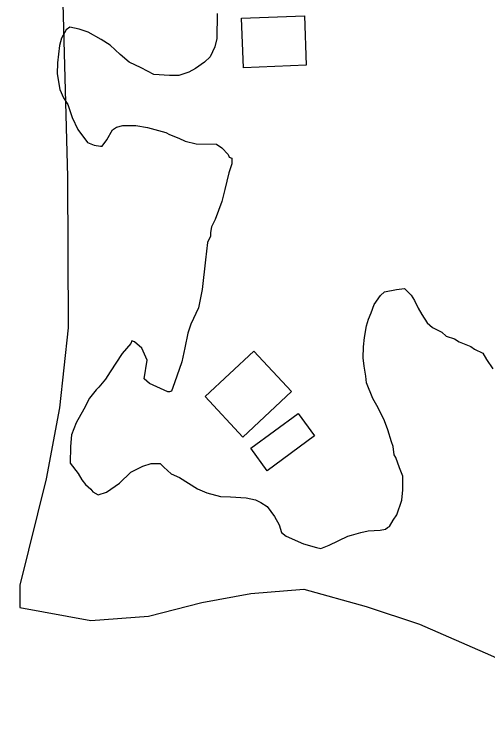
# Model space of a CAD drawing. Extents: x 3355677 to 3393573, y 612928 to 638357.
# Drawn here: x 3383066 to 3383630, y 634008 to 634853 of the extents above; entities that cross this region are included whole.
import ezdxf

# ---------------------------------------------------------------- set-up
doc = ezdxf.new("R2010")
doc.units = 0
for name, color, linetype in [('V-BLDG-OTLN', 7, 'Continuous'), ('V-ROAD-CNTR', 7, 'Continuous'), ('V-SITE-VEGE', 7, 'Continuous'), ('V-TOPO-SHOR', 7, 'Continuous')]:
    doc.layers.add(name, color=color, linetype=linetype)

msp = doc.modelspace()

# ---------------------------------------------------------------- linework, layer by layer
at = {"layer": 'V-BLDG-OTLN'}
for points in [[(3383336.8, 634848.52), (3383411.77, 634851.45), (3383414.08, 634792.6), (3383339.11, 634789.67)], [(3383293.33, 634397.57), (3383351.46, 634451.88), (3383396.46, 634403.72), (3383338.33, 634349.41)], [(3383347.82, 634335.99), (3383404.39, 634377.48), (3383424.06, 634350.66), (3383367.49, 634309.18)]]:
    msp.add_lwpolyline(points, close=True, dxfattribs=at)
at = {"layer": 'V-ROAD-CNTR'}
msp.add_spline([(3382717.85, 631509.32), (3382683.05, 631774.75), (3382645.56, 632061.09), (3382613.38, 632280.68), (3382606.98, 632336.87), (3382604.42, 632398.68), (3382603.42, 632508.66), (3382612.33, 632627.65), (3382654.47, 632927.47), (3382669.45, 633023.95), (3382682.59, 633148.77), (3382689, 633232.01), (3382692.87, 633407.45), (3382698.94, 633498.46), (3382707.2, 633527.46), (3382719.21, 633555.06), (3382736.71, 633581.74), (3382777.87, 633615.12), (3383029.9, 633741.05), (3383293.96, 633867.7), (3383400.35, 633901.07), (3383469.39, 633903.17), (3383518.55, 633883.75), (3383607.64, 633824.82), (3383746.8, 633756.44), (3383797.57, 633735.91), (3383849.25, 633690.51), (3383896.62, 633650.16), (3383949.35, 633607.33), (3384007.32, 633569.41), (3384064.92, 633557.18), (3384119.35, 633550.65), (3384167.52, 633588.43), (3384178.71, 633673.83), (3384210.82, 633866.49), (3384225.94, 634112.92), (3384238.74, 634424.29), (3384250.92, 634776.13), (3384254.02, 634833.13)], degree=3, dxfattribs=at)
at = {"layer": 'V-SITE-VEGE'}
for p, q in [((3383307.95, 634854.1), (3383307.53, 634824.5)), ((3383132.3, 634837.94), (3383127.87, 634834.72)), ((3383143.23, 634835.6), (3383132.3, 634837.94)), ((3383127.87, 634834.72), (3383122.25, 634824.93)), ((3383154.14, 634832.15), (3383143.23, 634835.6)), ((3383169.37, 634823.17), (3383154.14, 634832.15)), ((3383122.25, 634824.93), (3383119.93, 634816.19)), ((3383180.24, 634816.43), (3383169.37, 634823.17)), ((3383307.53, 634824.5), (3383305.2, 634814.67)), ((3383119.93, 634816.19), (3383117.44, 634795.39)), ((3383192.14, 634805.3), (3383180.24, 634816.43)), ((3383305.2, 634814.67), (3383299.55, 634802.68)), ((3383202.98, 634796.38), (3383192.14, 634805.3)), ((3383117.44, 634795.39), (3383117.26, 634782.24)), ((3383217.14, 634789.6), (3383202.98, 634796.38)), ((3383292.88, 634796.2), (3383281.81, 634788.68)), ((3383299.55, 634802.68), (3383292.88, 634796.2)), ((3383232.37, 634781.71), (3383217.14, 634789.6)), ((3383281.81, 634788.68), (3383274.07, 634784.41)), ((3383117.26, 634782.24), (3383120.28, 634763.56)), ((3383250.99, 634780.35), (3383232.37, 634781.71)), ((3383261.95, 634780.19), (3383250.99, 634780.35)), ((3383274.07, 634784.41), (3383261.95, 634780.19)), ((3383120.28, 634763.56), (3383124.53, 634753.63)), ((3383124.53, 634753.63), (3383129.9, 634745.88)), ((3383129.9, 634745.88), (3383135.16, 634730.46)), ((3383135.16, 634730.46), (3383141.54, 634716.11)), ((3383183.19, 634715.52), (3383187.62, 634718.75)), ((3383187.62, 634718.75), (3383195.33, 634720.83)), ((3383195.33, 634720.83), (3383210.68, 634720.62)), ((3383210.68, 634720.62), (3383224.9, 634718.22)), ((3383141.54, 634716.11), (3383153.38, 634700.6)), ((3383176.45, 634703.56), (3383183.19, 634715.52)), ((3383224.9, 634718.22), (3383246.74, 634712.43)), ((3383246.74, 634712.43), (3383251.1, 634710.18)), ((3383251.1, 634710.18), (3383261.99, 634705.64)), ((3383170.86, 634695.96), (3383176.45, 634703.56)), ((3383261.99, 634705.64), (3383269.62, 634702.24)), ((3383269.62, 634702.24), (3383282.73, 634698.77)), ((3383153.38, 634700.6), (3383161.01, 634697.2)), ((3383161.01, 634697.2), (3383168.67, 634695.99)), ((3383168.67, 634695.99), (3383170.86, 634695.96)), ((3383282.73, 634698.77), (3383306.84, 634698.43)), ((3383306.84, 634698.43), (3383313.36, 634693.95)), ((3383313.36, 634693.95), (3383320.92, 634686.16)), ((3383320.92, 634686.16), (3383321.97, 634682.86)), ((3383321.97, 634682.86), (3383325.25, 634681.72)), ((3383325.25, 634681.72), (3383325.15, 634675.14)), ((3383325.15, 634675.14), (3383321.71, 634664.23)), ((3383321.71, 634664.23), (3383317.04, 634644.56)), ((3383317.04, 634644.56), (3383313.56, 634630.35)), ((3383313.56, 634630.35), (3383305.57, 634608.54)), ((3383305.57, 634608.54), (3383301.06, 634599.83)), ((3383299.87, 634593.27), (3383299.81, 634588.89)), ((3383301.06, 634599.83), (3383299.87, 634593.27)), ((3383299.81, 634588.89), (3383296.42, 634581.26)), ((3383296.42, 634581.26), (3383293.93, 634560.46)), ((3383293.93, 634560.46), (3383290.14, 634525.43)), ((3383290.14, 634525.43), (3383285.45, 634503.57)), ((3383507.19, 634522.36), (3383521.48, 634525.45)), ((3383521.48, 634525.45), (3383531.36, 634526.4)), ((3383531.36, 634526.4), (3383538.93, 634518.62)), ((3383494.91, 634507.19), (3383502.74, 634518.04)), ((3383502.74, 634518.04), (3383507.19, 634522.36)), ((3383538.93, 634518.62), (3383543.22, 634511.98)), ((3383491.48, 634497.36), (3383494.91, 634507.19)), ((3383543.22, 634511.98), (3383547.48, 634503.15)), ((3383285.45, 634503.57), (3383276.4, 634483.96)), ((3383547.48, 634503.15), (3383551.75, 634495.42)), ((3383488.08, 634489.74), (3383491.48, 634497.36)), ((3383551.75, 634495.42), (3383558.19, 634485.46)), ((3383276.4, 634483.96), (3383272.96, 634473.05)), ((3383483.39, 634467.88), (3383485.78, 634482.1)), ((3383485.78, 634482.1), (3383488.08, 634489.74)), ((3383558.19, 634485.46), (3383564.69, 634479.88)), ((3383564.69, 634479.88), (3383575.58, 634474.25)), ((3383575.58, 634474.25), (3383581, 634469.79)), ((3383272.96, 634473.05), (3383269.42, 634455.56)), ((3383482.14, 634456.93), (3383483.39, 634467.88)), ((3383581, 634469.79), (3383590.81, 634466.36)), ((3383590.81, 634466.36), (3383596.24, 634462.99)), ((3383204.81, 634460.85), (3383194.77, 634448.94)), ((3383205.95, 634464.13), (3383204.81, 634460.85)), ((3383209.22, 634462.99), (3383205.95, 634464.13)), ((3383217.88, 634455.19), (3383209.22, 634462.99)), ((3383481.95, 634443.78), (3383482.14, 634456.93)), ((3383596.24, 634462.99), (3383610.42, 634457.31)), ((3383610.42, 634457.31), (3383614.76, 634453.96)), ((3383194.77, 634448.94), (3383180.21, 634427.22)), ((3383224.26, 634440.85), (3383217.88, 634455.19)), ((3383269.42, 634455.56), (3383265.9, 634439.16)), ((3383614.76, 634453.96), (3383624.56, 634449.43)), ((3383624.56, 634449.43), (3383628.84, 634441.7)), ((3383220.66, 634418.97), (3383224.26, 634440.85)), ((3383482.91, 634433.9), (3383481.95, 634443.78)), ((3383628.84, 634441.7), (3383636.36, 634430.63)), ((3383265.9, 634439.16), (3383256.77, 634414.07)), ((3383484.93, 634421.81), (3383482.91, 634433.9)), ((3383180.21, 634427.22), (3383174.61, 634418.53)), ((3383174.61, 634418.53), (3383166.79, 634408.77)), ((3383227.16, 634413.4), (3383220.66, 634418.97)), ((3383485.92, 634414.12), (3383484.93, 634421.81)), ((3383493.33, 634395.38), (3383485.92, 634414.12)), ((3383166.79, 634408.77), (3383163.46, 634405.53)), ((3383248.94, 634403.22), (3383227.16, 634413.4)), ((3383256.77, 634414.07), (3383253.34, 634404.26)), ((3383163.46, 634405.53), (3383155.64, 634395.77)), ((3383251.14, 634403.19), (3383248.94, 634403.22)), ((3383253.34, 634404.26), (3383251.14, 634403.19)), ((3383155.64, 634395.77), (3383148.88, 634382.71)), ((3383499.75, 634384.32), (3383493.33, 634395.38)), ((3383148.88, 634382.71), (3383139.88, 634366.39)), ((3383507.2, 634368.86), (3383499.75, 634384.32)), ((3383139.88, 634366.39), (3383134.2, 634352.22)), ((3383511.43, 634357.84), (3383507.2, 634368.86)), ((3383515.62, 634343.53), (3383511.43, 634357.84)), ((3383134.2, 634352.22), (3383132.9, 634337.98)), ((3383132.9, 634337.98), (3383132.62, 634318.25)), ((3383517.73, 634338.02), (3383515.62, 634343.53)), ((3383518.69, 634328.14), (3383517.73, 634338.02)), ((3383520.83, 634324.82), (3383518.69, 634328.14)), ((3383525.05, 634312.7), (3383520.83, 634324.82)), ((3383132.62, 634318.25), (3383142.31, 634306.05)), ((3383204.83, 634307.36), (3383219.19, 634314.83)), ((3383219.19, 634314.83), (3383229.1, 634317.98)), ((3383229.1, 634317.98), (3383240.06, 634317.83)), ((3383240.06, 634317.83), (3383244.38, 634313.38)), ((3383244.38, 634313.38), (3383253.04, 634305.58)), ((3383529.29, 634302.77), (3383525.05, 634312.7)), ((3383142.31, 634306.05), (3383146.59, 634298.32)), ((3383191.49, 634294.39), (3383204.83, 634307.36)), ((3383253.04, 634305.58), (3383262.85, 634301.06)), ((3383146.59, 634298.32), (3383150.9, 634292.78)), ((3383262.85, 634301.06), (3383284.58, 634287.59)), ((3383529.06, 634286.33), (3383529.29, 634302.77)), ((3383150.9, 634292.78), (3383157.4, 634287.2)), ((3383175.99, 634283.65), (3383191.49, 634294.39)), ((3383284.58, 634287.59), (3383295.48, 634283.05)), ((3383157.4, 634287.2), (3383159.54, 634283.88)), ((3383159.54, 634283.88), (3383166.07, 634280.5)), ((3383166.07, 634280.5), (3383175.99, 634283.65)), ((3383295.48, 634283.05), (3383311.87, 634278.44)), ((3383527.79, 634274.29), (3383529.06, 634286.33)), ((3383311.87, 634278.44), (3383323.92, 634278.27)), ((3383323.92, 634278.27), (3383342.54, 634276.91)), ((3383342.54, 634276.91), (3383353.47, 634274.56)), ((3383353.47, 634274.56), (3383360, 634271.18)), ((3383360, 634271.18), (3383367.61, 634266.68)), ((3383522.07, 634256.82), (3383527.79, 634274.29)), ((3383367.61, 634266.68), (3383376.21, 634254.5)), ((3383376.21, 634254.5), (3383381.55, 634244.56)), ((3383517.59, 634250.31), (3383522.07, 634256.82)), ((3383513.09, 634242.7), (3383517.59, 634250.31)), ((3383381.55, 634244.56), (3383384.72, 634235.74)), ((3383479, 634235.51), (3383487.81, 634237.57)), ((3383487.81, 634237.57), (3383502.07, 634238.47)), ((3383502.07, 634238.47), (3383508.66, 634239.47)), ((3383508.66, 634239.47), (3383510.89, 634241.63)), ((3383510.89, 634241.63), (3383513.09, 634242.7)), ((3383384.72, 634235.74), (3383390.14, 634231.28)), ((3383390.14, 634231.28), (3383410.84, 634222.22)), ((3383441.52, 634220.69), (3383463.6, 634231.34)), ((3383463.6, 634231.34), (3383467.99, 634232.37)), ((3383467.99, 634232.37), (3383479, 634235.51)), ((3383410.84, 634222.22), (3383426.12, 634217.61)), ((3383431.59, 634216.44), (3383441.52, 634220.69)), ((3383426.12, 634217.61), (3383431.59, 634216.44))]:
    msp.add_line(p, q, dxfattribs=at)
at = {"layer": 'V-TOPO-SHOR'}
msp.add_lwpolyline([(3383117.85, 635088.07), (3383129.55, 634659.54), (3383130.02, 634479.65), (3383119.69, 634384.39), (3383104.04, 634299.69), (3383072.63, 634172.63), (3383072.7, 634146.18), (3383157.39, 634130.53), (3383226.16, 634136), (3383289.61, 634152.04), (3383347.78, 634162.77), (3383411.25, 634168.23), (3383485.38, 634147.26), (3383548.92, 634126.26), (3383633.67, 634089.45), (3383702.54, 634057.88), (3383760.82, 634026.29)], dxfattribs=at)

doc.saveas('drawing.dxf')
